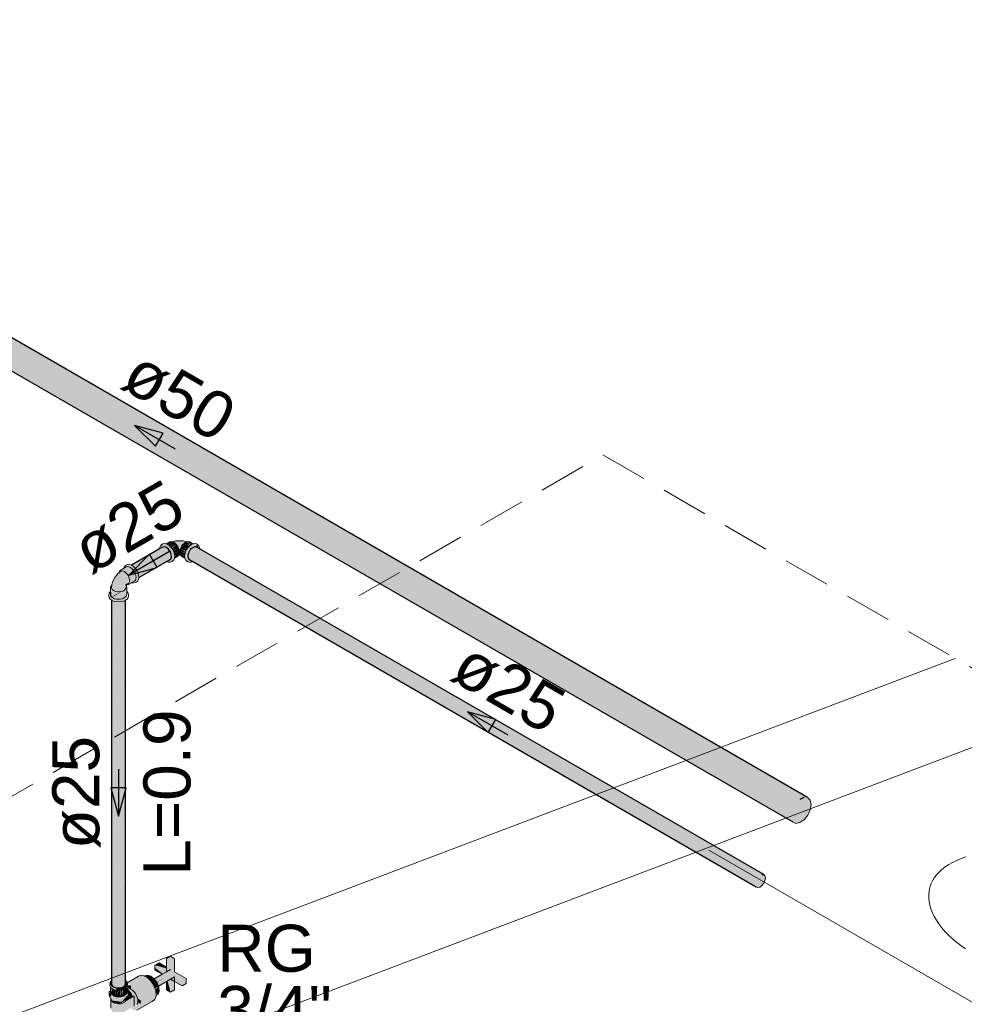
# Model space of a CAD drawing. Header units: millimetres. Extents: x 567 to 934, y -1 to 364.
# Tile 458 of 656: x 770.94 to 774.95, y 8.5 to 12.69. Entities that reach past the tile are written whole.
import ezdxf

# ---------------------------------------------------------------- set-up
doc = ezdxf.new("R2010")
doc.units = ezdxf.units.MM
doc.header["$MEASUREMENT"] = 0
doc.linetypes.add('JIS_02_2.0', pattern=[0.3, 0.2, -0.1])
doc.linetypes.add('NULL', pattern=[0])
for name, color, linetype, lineweight in [('AF-Condutos', 140, 'Continuous', 25), ('AF-Conexões', 152, 'Continuous', 18), ('AF-Registro', 253, 'Continuous', 18), ('AF-Sentido conduto', 140, 'Continuous', 30), ('AF-Textos conduto', 7, 'Continuous', 9), ('DI-Elementos em corte', 9, 'Continuous', 18), ('DI-Área do detalhe', 10, 'JIS_02_2.0', 0), ('Textos', 7, 'Continuous', 9)]:
    doc.layers.add(name, color=color, linetype=linetype, lineweight=lineweight)
doc.layers.add('ARQ FINA', color=8, linetype='Continuous')
doc.styles.add('Arial', font='arial.ttf')

msp = doc.modelspace()

# ---------------------------------------------------------------- hatches: boundary and pattern name
at = {"layer": 'AF-Condutos', "linetype": 'Continuous'}
for points in [[(774.2171, 9.2923), (774.2171, 9.3124), (774.2244, 9.3356), (774.2378, 9.3572), (774.2555, 9.3738), (768.5467, 12.6877), (768.5288, 12.6795), (768.5117, 12.6632), (768.4983, 12.6415), (768.491, 12.6183), (768.491, 12.5975), (774.2241, 9.2774)], [(768.5467, 12.6877), (774.2728, 9.3817), (774.2734, 9.3817)], [(768.5467, 12.6877), (774.2555, 9.3738), (774.2728, 9.3817)], [(768.5623, 12.6863), (768.5467, 12.6877), (774.2734, 9.3817)], [(768.5623, 12.6863), (774.2731, 9.3818), (774.2884, 9.3803)], [(768.4983, 12.5828), (774.2241, 9.2774), (768.491, 12.5975)], [(768.5665, 12.5434), (774.2244, 9.2768), (774.2241, 9.2774)], [(771.5738, 10.3917), (771.5826, 10.4043), (771.5772, 10.4268), (771.5611, 10.4443), (771.545, 10.4453), (771.4125, 10.3689), (771.4354, 10.3452), (771.5362, 10.3932), (771.4404, 10.3331), (771.5522, 10.3891), (771.4426, 10.3235), (771.5603, 10.3856), (771.4433, 10.3172)], [(771.6525, 10.4123), (774.065, 9.0094), (774.0687, 9.031), (774.0843, 9.0502), (771.6714, 10.4429), (771.6628, 10.4347)], [(771.6803, 10.447), (771.6714, 10.4429), (774.0843, 9.0502)], [(771.6803, 10.447), (774.0843, 9.0502), (774.0932, 9.054)], [(771.6881, 10.4463), (771.6803, 10.447), (774.0932, 9.054)], [(771.6881, 10.4463), (774.0932, 9.054), (774.1007, 9.0534)], [(771.4406, 10.334), (771.5362, 10.3932), (771.4368, 10.3451)], [(771.5522, 10.3891), (771.4415, 10.3337), (771.4426, 10.3236)], [(771.5738, 10.3917), (771.4433, 10.3171), (771.4432, 10.3163)], [(771.5603, 10.3856), (771.4441, 10.3239), (771.4433, 10.3172)], [(771.6525, 10.4123), (771.6525, 10.4019), (774.065, 9.0094)], [(771.6525, 10.4019), (774.0685, 9.0019), (774.065, 9.0094)], [(771.6525, 10.4019), (771.6561, 10.3945), (774.0685, 9.0019), (771.6837, 10.3838)], [(771.6561, 10.3945), (774.0687, 9.0016), (774.0685, 9.0019)], [(771.327, 8.594), (771.3359, 8.5763), (771.3359, 10.2243), (771.3291, 8.603), (771.329, 10.2305)], [(771.327, 10.2203), (771.327, 8.5897), (771.329, 10.2192)], [(771.3291, 8.603), (771.3359, 10.2164), (771.329, 10.2194)], [(771.3359, 8.5763), (771.3466, 8.5723), (771.3466, 10.2203)], [(771.3359, 10.2162), (771.3359, 8.5763), (771.3465, 10.2117)], [(771.3592, 8.5712), (771.3592, 10.2192), (771.3466, 8.5725)], [(771.3592, 8.5712), (771.3715, 8.5731), (771.3715, 10.2211)], [(771.3714, 10.2138), (771.3592, 10.2129), (771.3592, 8.5712)], [(771.3871, 8.5842), (771.3871, 10.2322), (771.3815, 8.6074), (771.3813, 10.2257), (771.3715, 8.5731)], [(771.3813, 10.2167), (771.3715, 10.2143), (771.3715, 8.5731)], [(771.3814, 8.6055), (771.3871, 10.2199), (771.3813, 10.2156)], [(771.3871, 8.5842), (771.3878, 10.2204), (771.3871, 10.2199)], [(771.3878, 8.5931), (771.3878, 10.2204), (771.3871, 8.607)], [(771.3466, 10.2119), (771.3466, 8.5723), (771.3591, 10.2107)]]:
    msp.add_hatch(color=151, dxfattribs=at).paths.add_polyline_path(points)
at = {"layer": 'AF-Conexões', "linetype": 'Continuous'}
for points in [[(771.5613, 10.4591), (771.5662, 10.4571), (771.5861, 10.4685), (771.5801, 10.4691)], [(771.5861, 10.4685), (771.5664, 10.4572), (771.5924, 10.4658)], [(771.5723, 10.4528), (771.5988, 10.4612), (771.5924, 10.4658), (771.5674, 10.4564)], [(771.6468, 10.4677), (771.6082, 10.4724), (771.5904, 10.4673), (771.6099, 10.4473), (771.6233, 10.4442), (771.6239, 10.4545), (771.6355, 10.4607)], [(771.6505, 10.4668), (771.6359, 10.4612), (771.6577, 10.4486), (771.6447, 10.4634), (771.6628, 10.454)], [(771.673, 10.459), (771.6597, 10.4675), (771.6487, 10.4685), (771.6685, 10.4571)], [(771.6517, 10.4657), (771.6636, 10.4549), (771.6678, 10.4567)], [(771.5633, 10.3844), (771.5819, 10.3833), (771.5954, 10.3975), (771.5925, 10.425), (771.5817, 10.4437), (771.567, 10.4567), (771.5461, 10.4588), (771.5326, 10.4445), (771.5611, 10.4443), (771.5871, 10.4127), (771.583, 10.3991)], [(771.5729, 10.453), (771.577, 10.4486), (771.5988, 10.4612)], [(771.5779, 10.4477), (771.6047, 10.4549), (771.5988, 10.4612)], [(771.5788, 10.4479), (771.5817, 10.4437), (771.6047, 10.4549)], [(771.5834, 10.4412), (771.5878, 10.4347), (771.6137, 10.4393), (771.6047, 10.4549)], [(771.5922, 10.4255), (771.6162, 10.4311), (771.6137, 10.4393), (771.5883, 10.4336)], [(771.5953, 10.419), (771.6162, 10.4311), (771.5923, 10.4256)], [(771.5947, 10.4174), (771.617, 10.4232), (771.6162, 10.4311)], [(771.5965, 10.4114), (771.617, 10.4232), (771.5951, 10.4175)], [(771.5957, 10.4001), (771.6098, 10.4073), (771.617, 10.4232), (771.6017, 10.4106)], [(771.617, 10.4232), (771.5971, 10.4117), (771.5965, 10.4064)], [(771.639, 10.4123), (771.6185, 10.4311), (771.6177, 10.4232), (771.6384, 10.4063)], [(771.6391, 10.3997), (771.6385, 10.4046), (771.6177, 10.4232), (771.6204, 10.4122)], [(771.6407, 10.4197), (771.621, 10.4393), (771.6185, 10.4311)], [(771.6386, 10.4127), (771.6403, 10.4185), (771.6185, 10.4311)], [(771.6436, 10.4277), (771.6469, 10.4347), (771.63, 10.4549), (771.621, 10.4393)], [(771.64, 10.4203), (771.6423, 10.425), (771.621, 10.4393)], [(771.6527, 10.4432), (771.6359, 10.4612), (771.63, 10.4549), (771.6476, 10.4357)], [(771.6377, 10.4593), (771.6526, 10.4432), (771.6576, 10.4485)], [(771.6727, 10.3849), (771.6607, 10.3919), (771.647, 10.3946), (771.6525, 10.4084), (771.6442, 10.4023), (771.6589, 10.4403), (771.6884, 10.4573), (771.7021, 10.4445), (771.6945, 10.4554), (771.6754, 10.46), (771.653, 10.4437), (771.6423, 10.425), (771.6391, 10.3991), (771.6528, 10.3833)], [(771.6447, 10.4634), (771.6582, 10.4497), (771.6633, 10.4535)], [(771.6889, 10.4509), (771.6801, 10.447), (771.6981, 10.4454), (771.6932, 10.4528), (771.6836, 10.4545)], [(771.3296, 10.2879), (771.3271, 10.2716), (771.3402, 10.2556), (771.3666, 10.2536), (771.3754, 10.2587), (771.3763, 10.2712), (771.3829, 10.2631), (771.3873, 10.2685), (771.3821, 10.2825), (771.3883, 10.2911), (771.3964, 10.2931), (771.3981, 10.3047), (771.4034, 10.2989), (771.3965, 10.3271), (771.3825, 10.3411), (771.3685, 10.3433), (771.3415, 10.316)], [(771.43, 10.296), (771.4364, 10.3057), (771.4303, 10.3378), (771.4016, 10.362), (771.3786, 10.3488), (771.3957, 10.3626), (771.3612, 10.3427), (771.3889, 10.34), (771.4038, 10.3181), (771.4037, 10.2902), (771.4254, 10.3008)], [(771.3793, 10.3546), (771.3787, 10.3493), (771.4016, 10.362), (771.4156, 10.3594), (771.4335, 10.3332), (771.4357, 10.312), (771.4423, 10.3091), (771.4393, 10.3366), (771.4286, 10.3553), (771.4138, 10.3683), (771.3991, 10.3723)], [(771.3228, 10.2566), (771.3173, 10.2498), (771.3215, 10.2248), (771.3468, 10.2136), (771.3683, 10.2136), (771.387, 10.2198), (771.3936, 10.2316), (771.3683, 10.2204), (771.3281, 10.2266), (771.3923, 10.2552), (771.3274, 10.2336)], [(771.324, 10.2384), (771.327, 10.2342), (771.3274, 10.263)], [(771.3878, 10.2347), (771.3912, 10.2384), (771.3923, 10.273), (771.3847, 10.2624), (771.3666, 10.2536), (771.3402, 10.2556), (771.3274, 10.263), (771.327, 10.2342), (771.3402, 10.2262), (771.3666, 10.2242), (771.3877, 10.2336), (771.3873, 10.2604)], [(771.3702, 10.2563), (771.3657, 10.256), (771.327, 10.2334), (771.34, 10.238)], [(771.3893, 10.2759), (771.3964, 10.2931), (771.3851, 10.2867)]]:
    msp.add_hatch(color=161, dxfattribs=at).paths.add_polyline_path(points)
at = {"layer": 'AF-Registro', "linetype": 'Continuous'}
for points in [[(771.5609, 8.64), (771.5092, 8.6102), (771.5193, 8.596), (771.5609, 8.6192), (771.5206, 8.594), (771.5268, 8.5787), (771.5789, 8.6088), (771.6274, 8.5808), (771.6447, 8.5908), (771.6447, 8.6116), (771.5962, 8.6396), (771.5962, 8.6956), (771.5782, 8.706), (771.5609, 8.696)], [(771.5609, 8.66), (771.5297, 8.678), (771.5124, 8.668), (771.5609, 8.6547)], [(771.5609, 8.64), (771.5782, 8.65), (771.5124, 8.668), (771.5124, 8.6576), (771.5609, 8.6192)], [(771.3953, 8.5932), (771.3958, 8.5907), (771.457, 8.6253), (771.4424, 8.6214)], [(771.457, 8.6253), (771.396, 8.59), (771.4746, 8.6194)], [(771.4726, 8.6211), (771.4818, 8.6135), (771.4954, 8.6214), (771.4813, 8.6261)], [(771.5457, 8.6312), (771.5124, 8.6576), (771.5124, 8.6472), (771.5429, 8.6296)], [(771.3256, 8.5889), (771.3275, 8.5807), (771.3453, 8.5711)], [(771.3949, 8.5774), (771.3962, 8.5892), (771.3754, 8.5721), (771.3493, 8.5701), (771.3484, 8.5619), (771.3772, 8.5641)], [(771.5158, 8.5611), (771.5068, 8.5843), (771.4945, 8.6017), (771.4746, 8.6194), (771.3978, 8.5901), (771.4105, 8.5824), (771.4116, 8.5414), (771.4142, 8.5399), (771.4224, 8.5564), (771.4105, 8.5664), (771.3939, 8.5644), (771.4091, 8.5556), (771.4177, 8.5379), (771.4236, 8.5344), (771.424, 8.4949), (771.439, 8.5072), (771.439, 8.5248), (771.4314, 8.5444), (771.4427, 8.5473)], [(771.3943, 8.5751), (771.4105, 8.5689), (771.4105, 8.5824), (771.3984, 8.5823)], [(771.4955, 8.6023), (771.5095, 8.6098), (771.4954, 8.6214), (771.4818, 8.6135)], [(771.5064, 8.5848), (771.5212, 8.5933), (771.5095, 8.6098), (771.4948, 8.6013)], [(771.5284, 8.5748), (771.5212, 8.5933), (771.5066, 8.5849), (771.5122, 8.5703)], [(771.5609, 8.6192), (771.5202, 8.5957), (771.5206, 8.5941)], [(771.5789, 8.6088), (771.5609, 8.6192), (771.5789, 8.5528), (771.5962, 8.5628), (771.5962, 8.6188)], [(771.5609, 8.5984), (771.5609, 8.5632), (771.5789, 8.5528), (771.5658, 8.6012)], [(771.3181, 8.5397), (771.3288, 8.5322), (771.3181, 8.5554)], [(771.3181, 8.5397), (771.3288, 8.5165), (771.369, 8.5103), (771.3984, 8.543), (771.369, 8.526), (771.3288, 8.5322)], [(771.3228, 8.5581), (771.3193, 8.5561), (771.3234, 8.5439), (771.3436, 8.5345)], [(771.3251, 8.5481), (771.3411, 8.5361), (771.3411, 8.5633), (771.3285, 8.5697)], [(771.3411, 8.5636), (771.3411, 8.5361), (771.3493, 8.5341)], [(771.3427, 8.5623), (771.3493, 8.5341), (771.3493, 8.5617)], [(771.3879, 8.5433), (771.346, 8.5349), (771.3847, 8.5409)], [(771.3493, 8.5341), (771.3568, 8.5612), (771.3493, 8.5618)], [(771.3657, 8.5617), (771.3582, 8.5611), (771.3493, 8.5341), (771.3671, 8.5341)], [(771.3671, 8.5341), (771.3738, 8.5623), (771.368, 8.5619)], [(771.3754, 8.5375), (771.3752, 8.5636), (771.3675, 8.5356)], [(771.3984, 8.5273), (771.3984, 8.543), (771.369, 8.5103)], [(771.3948, 8.5511), (771.3984, 8.5273), (771.3741, 8.5063), (771.424, 8.5342)], [(771.3925, 8.5532), (771.3925, 8.5741), (771.3772, 8.5641), (771.3754, 8.5375), (771.3825, 8.5392)], [(771.3958, 8.5704), (771.3925, 8.5556), (771.4172, 8.5381), (771.412, 8.5496)], [(771.5121, 8.5228), (771.5174, 8.5384), (771.5158, 8.5611), (771.4427, 8.5473), (771.4336, 8.5431), (771.4388, 8.5289), (771.4517, 8.5241), (771.4536, 8.5023)], [(771.5159, 8.5608), (771.5284, 8.5748), (771.5153, 8.5672)], [(771.5158, 8.5607), (771.5299, 8.5573), (771.5284, 8.5748)], [(771.5299, 8.5573), (771.5159, 8.5607), (771.5196, 8.5514)], [(771.5254, 8.5441), (771.5299, 8.5573), (771.5168, 8.5498)], [(771.3263, 8.4768), (771.3346, 8.4686), (771.3571, 8.4632), (771.3796, 8.4686), (771.3796, 8.5086), (771.3489, 8.4979), (771.3263, 8.5168)], [(771.3275, 8.5174), (771.3357, 8.5092), (771.3665, 8.5044), (771.3665, 8.5107)], [(771.3828, 8.5353), (771.3788, 8.5365), (771.3288, 8.5322), (771.3666, 8.5272)], [(771.369, 8.5103), (771.361, 8.5057), (771.3796, 8.5086)], [(771.424, 8.4942), (771.424, 8.5342), (771.3799, 8.5086), (771.3796, 8.4686)], [(771.4195, 8.4783), (771.436, 8.4773), (771.5001, 8.5143), (771.5121, 8.5228), (771.4536, 8.5023), (771.4408, 8.5113), (771.4379, 8.4984), (771.4092, 8.4856)], [(771.4396, 8.5121), (771.4536, 8.5023), (771.4523, 8.5179), (771.4413, 8.5262)]]:
    msp.add_hatch(color=254, dxfattribs=at).paths.add_polyline_path(points)
at = {"layer": 'DI-Elementos em corte', "linetype": 'Continuous'}
for points in [[(774.2878, 9.3053), (774.2986, 9.3281), (774.3026, 9.3506), (774.2991, 9.369), (774.2888, 9.3799), (774.2734, 9.3817), (774.2555, 9.3738), (774.2384, 9.3578), (774.2249, 9.3364), (774.2173, 9.3132), (774.2171, 9.2923), (774.2241, 9.2774), (774.2373, 9.2709), (774.2543, 9.274), (774.2721, 9.2862)], [(774.1004, 9.0158), (774.1058, 9.0272), (774.1061, 9.0477), (774.0932, 9.054), (774.0757, 9.0422), (774.0652, 9.0199), (774.0685, 9.0019), (774.0836, 9.0002)]]:
    msp.add_hatch(color=31, dxfattribs=at).paths.add_polyline_path(points)

# ---------------------------------------------------------------- linework, layer by layer
at = {"layer": 'AF-Condutos'}
for p, q in [((774.2801, 9.3851), (768.5623, 12.6863)), ((768.5665, 12.5434), (774.2244, 9.2768)), ((771.5315, 10.4376), (771.4125, 10.3689)), ((771.5318, 10.4377), (771.5315, 10.4376)), ((771.545, 10.4453), (771.5318, 10.4377)), ((771.5523, 10.4472), (771.545, 10.4453)), ((771.5611, 10.4443), (771.5523, 10.4472)), ((771.5699, 10.4371), (771.5611, 10.4443)), ((771.5772, 10.4268), (771.5699, 10.4371)), ((771.5817, 10.4152), (771.5772, 10.4268)), ((771.6561, 10.4239), (771.6525, 10.4123)), ((771.6628, 10.4347), (771.6561, 10.4239)), ((771.6714, 10.4429), (771.6628, 10.4347)), ((771.6803, 10.447), (771.6714, 10.4429)), ((771.6881, 10.4463), (771.6803, 10.447)), ((774.1007, 9.0534), (771.6881, 10.4463)), ((771.4432, 10.3163), (771.5738, 10.3917)), ((771.5738, 10.3917), (771.5798, 10.396)), ((771.5798, 10.396), (771.5826, 10.4043)), ((771.5826, 10.4043), (771.5817, 10.4152)), ((771.6525, 10.4123), (771.6525, 10.4019)), ((771.6525, 10.4019), (771.6561, 10.3945)), ((771.6561, 10.3945), (774.0687, 9.0016)), ((771.327, 10.2207), (771.327, 10.2203)), ((771.327, 10.2203), (771.327, 8.5897)), ((771.3878, 8.6072), (771.3878, 10.2204)), ((774.2555, 9.3738), (774.2728, 9.3817)), ((774.2884, 9.3803), (774.2801, 9.3851)), ((774.0932, 9.054), (774.1007, 9.0534)), ((771.327, 8.5897), (771.329, 8.5825)), ((771.329, 8.5825), (771.3359, 8.5763)), ((771.3813, 8.5777), (771.3871, 8.5842)), ((771.3871, 8.5842), (771.3876, 8.5898)), ((771.3876, 8.5898), (771.3878, 8.5916)), ((771.3878, 8.6026), (771.3878, 8.6072)), ((771.3878, 8.5963), (771.3878, 8.6026)), ((771.3878, 8.5931), (771.3878, 8.5963)), ((771.3878, 8.5916), (771.3878, 8.5931)), ((771.3359, 8.5763), (771.3466, 8.5723)), ((771.3466, 8.5723), (771.3472, 8.5723)), ((771.3472, 8.5723), (771.3498, 8.572)), ((771.3498, 8.572), (771.3592, 8.5712)), ((771.3592, 8.5712), (771.3715, 8.5731)), ((771.3715, 8.5731), (771.3813, 8.5777))]:
    msp.add_line(p, q, dxfattribs=at)
at = {"layer": 'AF-Conexões'}
for p, q in [((771.575, 10.4675), (771.5608, 10.4593)), ((771.5801, 10.4691), (771.575, 10.4675)), ((771.5861, 10.4685), (771.5801, 10.4691)), ((771.588, 10.4677), (771.5861, 10.4685)), ((771.5913, 10.4691), (771.588, 10.4677)), ((771.5924, 10.4658), (771.588, 10.4677)), ((771.6001, 10.4714), (771.5913, 10.4691)), ((771.5988, 10.4612), (771.5924, 10.4658)), ((771.6082, 10.4724), (771.6001, 10.4714)), ((771.6217, 10.4728), (771.6082, 10.4724)), ((771.6328, 10.4715), (771.6217, 10.4728)), ((771.6429, 10.4693), (771.6328, 10.4715)), ((771.6423, 10.4658), (771.6359, 10.4612)), ((771.6468, 10.4677), (771.6423, 10.4658)), ((771.6468, 10.4677), (771.6429, 10.4693)), ((771.6487, 10.4685), (771.6468, 10.4677)), ((771.6546, 10.4691), (771.6487, 10.4685)), ((771.6597, 10.4675), (771.6546, 10.4691)), ((771.6739, 10.4593), (771.6597, 10.4675)), ((771.5323, 10.442), (771.5318, 10.4377)), ((771.5326, 10.4445), (771.5323, 10.442)), ((771.5356, 10.451), (771.5326, 10.4445)), ((771.5402, 10.4554), (771.5356, 10.451)), ((771.5461, 10.4588), (771.5402, 10.4554)), ((771.5522, 10.4607), (771.5461, 10.4588)), ((771.5593, 10.46), (771.5522, 10.4607)), ((771.5608, 10.4593), (771.5593, 10.46)), ((771.567, 10.4567), (771.5608, 10.4593)), ((771.5746, 10.4512), (771.567, 10.4567)), ((771.5817, 10.4437), (771.5746, 10.4512)), ((771.5878, 10.4347), (771.5817, 10.4437)), ((771.5925, 10.425), (771.5878, 10.4347)), ((771.5954, 10.4151), (771.5925, 10.425)), ((771.6047, 10.4549), (771.5988, 10.4612)), ((771.6098, 10.4475), (771.6047, 10.4549)), ((771.6137, 10.4393), (771.6098, 10.4475)), ((771.6162, 10.4311), (771.6137, 10.4393)), ((771.617, 10.4232), (771.6162, 10.4311)), ((771.6162, 10.4164), (771.617, 10.4232)), ((771.6185, 10.4311), (771.6177, 10.4232)), ((771.6177, 10.4232), (771.6185, 10.4164)), ((771.621, 10.4393), (771.6185, 10.4311)), ((771.6249, 10.4475), (771.621, 10.4393)), ((771.63, 10.4549), (771.6249, 10.4475)), ((771.6359, 10.4612), (771.63, 10.4549)), ((771.6423, 10.425), (771.6393, 10.4151)), ((771.6469, 10.4347), (771.6423, 10.425)), ((771.653, 10.4437), (771.6469, 10.4347)), ((771.6601, 10.4512), (771.653, 10.4437)), ((771.6678, 10.4567), (771.6601, 10.4512)), ((771.6739, 10.4593), (771.6678, 10.4567)), ((771.6754, 10.46), (771.6739, 10.4593)), ((771.6825, 10.4607), (771.6754, 10.46)), ((771.6886, 10.4588), (771.6825, 10.4607)), ((771.6945, 10.4554), (771.6886, 10.4588)), ((771.6992, 10.451), (771.6945, 10.4554)), ((771.7021, 10.4445), (771.6992, 10.451)), ((771.7029, 10.4377), (771.7021, 10.4445)), ((771.562, 10.3849), (771.5633, 10.3844)), ((771.5633, 10.3844), (771.5687, 10.3821)), ((771.5687, 10.3821), (771.5758, 10.3814)), ((771.5758, 10.3814), (771.5819, 10.3833)), ((771.5819, 10.3833), (771.5878, 10.3867)), ((771.5878, 10.3867), (771.5925, 10.391)), ((771.5925, 10.391), (771.5954, 10.3975)), ((771.5964, 10.4057), (771.5954, 10.4151)), ((771.5954, 10.3975), (771.5956, 10.3991)), ((771.5956, 10.3991), (771.6098, 10.4073)), ((771.5956, 10.3991), (771.5964, 10.4057)), ((771.6098, 10.4073), (771.6137, 10.4109)), ((771.6137, 10.4109), (771.6143, 10.4122)), ((771.6143, 10.4122), (771.6162, 10.4164)), ((771.6143, 10.4122), (771.6157, 10.4123)), ((771.6157, 10.4123), (771.6174, 10.4125)), ((771.6174, 10.4125), (771.619, 10.4123)), ((771.6185, 10.4164), (771.6204, 10.4122)), ((771.619, 10.4123), (771.6204, 10.4122)), ((771.6204, 10.4122), (771.621, 10.4109)), ((771.621, 10.4109), (771.6249, 10.4073)), ((771.6249, 10.4073), (771.6391, 10.3991)), ((771.6393, 10.4151), (771.6383, 10.4057)), ((771.6383, 10.4057), (771.6391, 10.3991)), ((771.6391, 10.3991), (771.6393, 10.3975)), ((771.6393, 10.3975), (771.6423, 10.391)), ((771.6423, 10.391), (771.6469, 10.3867)), ((771.6469, 10.3867), (771.6528, 10.3833)), ((771.6528, 10.3833), (771.6589, 10.3814)), ((771.6589, 10.3814), (771.6625, 10.3817)), ((771.6625, 10.3817), (771.666, 10.3821)), ((771.666, 10.3821), (771.6727, 10.3849)), ((771.3612, 10.3427), (771.3587, 10.3373)), ((771.3651, 10.3463), (771.3612, 10.3427)), ((771.3685, 10.3433), (771.3623, 10.3384)), ((771.3793, 10.3546), (771.3651, 10.3463)), ((771.3751, 10.3439), (771.3685, 10.3433)), ((771.3825, 10.3411), (771.3751, 10.3439)), ((771.3906, 10.361), (771.3793, 10.3546)), ((771.3795, 10.3561), (771.3793, 10.3546)), ((771.3825, 10.3626), (771.3795, 10.3561)), ((771.3871, 10.367), (771.3825, 10.3626)), ((771.3899, 10.3353), (771.3825, 10.3411)), ((771.393, 10.3704), (771.3871, 10.367)), ((771.3957, 10.3626), (771.3906, 10.361)), ((771.3991, 10.3723), (771.393, 10.3704)), ((771.4008, 10.3621), (771.3957, 10.3626)), ((771.4062, 10.3716), (771.3991, 10.3723)), ((771.4016, 10.362), (771.4008, 10.3621)), ((771.408, 10.3593), (771.4016, 10.362)), ((771.4125, 10.3689), (771.4062, 10.3716)), ((771.4143, 10.3547), (771.408, 10.3593)), ((771.4138, 10.3683), (771.4125, 10.3689)), ((771.4215, 10.3628), (771.4138, 10.3683)), ((771.4203, 10.3484), (771.4143, 10.3547)), ((771.4254, 10.341), (771.4203, 10.3484)), ((771.4286, 10.3553), (771.4215, 10.3628)), ((771.4293, 10.3328), (771.4254, 10.341)), ((771.4347, 10.3463), (771.4286, 10.3553)), ((771.4393, 10.3366), (771.4347, 10.3463)), ((771.3352, 10.3041), (771.332, 10.2967)), ((771.3415, 10.316), (771.3352, 10.3041)), ((771.3483, 10.325), (771.3415, 10.316)), ((771.3552, 10.3327), (771.3483, 10.325)), ((771.3575, 10.3345), (771.3552, 10.3327)), ((771.3585, 10.3353), (771.3575, 10.3345)), ((771.3623, 10.3384), (771.3585, 10.3353)), ((771.3587, 10.3373), (771.3585, 10.3353)), ((771.3965, 10.3271), (771.3899, 10.3353)), ((771.4013, 10.3176), (771.3965, 10.3271)), ((771.4038, 10.3079), (771.4013, 10.3176)), ((771.4013, 10.2927), (771.4038, 10.2992)), ((771.4038, 10.3036), (771.4038, 10.3079)), ((771.4038, 10.3), (771.4038, 10.3036)), ((771.4038, 10.2992), (771.4038, 10.3)), ((771.4141, 10.2943), (771.4254, 10.3008)), ((771.4254, 10.3008), (771.4293, 10.3044)), ((771.4288, 10.2949), (771.4347, 10.2983)), ((771.4317, 10.3246), (771.4293, 10.3328)), ((771.4293, 10.3044), (771.4316, 10.3097)), ((771.4316, 10.3097), (771.4317, 10.3099)), ((771.4326, 10.3167), (771.4317, 10.3246)), ((771.4317, 10.3099), (771.4326, 10.3167)), ((771.4347, 10.2983), (771.4393, 10.3026)), ((771.4423, 10.3267), (771.4393, 10.3366)), ((771.4393, 10.3026), (771.4423, 10.3091)), ((771.4433, 10.3173), (771.4423, 10.3267)), ((771.4423, 10.3091), (771.4432, 10.3163)), ((771.4432, 10.3163), (771.4433, 10.3173)), ((771.3215, 10.2556), (771.3204, 10.2541)), ((771.3228, 10.2566), (771.3215, 10.2556)), ((771.324, 10.2782), (771.3228, 10.273)), ((771.3228, 10.273), (771.3228, 10.2574)), ((771.3228, 10.2574), (771.3228, 10.2566)), ((771.3228, 10.2566), (771.3228, 10.2436)), ((771.3241, 10.2784), (771.324, 10.2782)), ((771.3274, 10.2831), (771.3241, 10.2784)), ((771.3293, 10.284), (771.3271, 10.2716)), ((771.3271, 10.2716), (771.3299, 10.2656)), ((771.3285, 10.2839), (771.3274, 10.2831)), ((771.3293, 10.2845), (771.3285, 10.2839)), ((771.3294, 10.2857), (771.3293, 10.2845)), ((771.3293, 10.2845), (771.3293, 10.284)), ((771.3296, 10.2879), (771.3294, 10.2857)), ((771.3305, 10.2913), (771.3296, 10.2879)), ((771.3299, 10.2656), (771.336, 10.2606)), ((771.332, 10.2967), (771.3305, 10.2913)), ((771.336, 10.2606), (771.3448, 10.257)), ((771.3448, 10.257), (771.3551, 10.2555)), ((771.3551, 10.2555), (771.3657, 10.256)), ((771.3657, 10.256), (771.3754, 10.2587)), ((771.3754, 10.2587), (771.3823, 10.2627)), ((771.3823, 10.2627), (771.3829, 10.2631)), ((771.3829, 10.2631), (771.3873, 10.2685)), ((771.3873, 10.2685), (771.3874, 10.2687)), ((771.3874, 10.2687), (771.3893, 10.2759)), ((771.3893, 10.2759), (771.3903, 10.2794)), ((771.3903, 10.2794), (771.3906, 10.2806)), ((771.3912, 10.2782), (771.3903, 10.2794)), ((771.3906, 10.2806), (771.3911, 10.2824)), ((771.3911, 10.2824), (771.3925, 10.2838)), ((771.3923, 10.273), (771.3912, 10.2782)), ((771.3923, 10.2583), (771.3923, 10.273)), ((771.3923, 10.2566), (771.3923, 10.2583)), ((771.3923, 10.2436), (771.3923, 10.2566)), ((771.3936, 10.2556), (771.3923, 10.2566)), ((771.3925, 10.2838), (771.3933, 10.2847)), ((771.3933, 10.2847), (771.3959, 10.2873)), ((771.3933, 10.2847), (771.3948, 10.2845)), ((771.3978, 10.2498), (771.3936, 10.2556)), ((771.3948, 10.2845), (771.3999, 10.2861)), ((771.3959, 10.2873), (771.4012, 10.2925)), ((771.3999, 10.2861), (771.4127, 10.2935)), ((771.4012, 10.2925), (771.4013, 10.2927)), ((771.4127, 10.2935), (771.4141, 10.2943)), ((771.4141, 10.2943), (771.4156, 10.2937)), ((771.4156, 10.2937), (771.4227, 10.293)), ((771.4227, 10.293), (771.4288, 10.2949)), ((771.317, 10.2482), (771.3159, 10.2436)), ((771.3159, 10.2436), (771.3159, 10.2368)), ((771.3159, 10.2368), (771.3173, 10.2306)), ((771.3173, 10.2498), (771.317, 10.2482)), ((771.3204, 10.2541), (771.3173, 10.2498)), ((771.3173, 10.2306), (771.3215, 10.2248)), ((771.3215, 10.2248), (771.327, 10.2207)), ((771.3228, 10.2436), (771.324, 10.2384)), ((771.324, 10.2384), (771.327, 10.2342)), ((771.327, 10.2342), (771.3274, 10.2336)), ((771.327, 10.2207), (771.3281, 10.2198)), ((771.3274, 10.2336), (771.333, 10.2294)), ((771.3281, 10.2198), (771.3367, 10.216)), ((771.333, 10.2294), (771.3402, 10.2262)), ((771.3367, 10.216), (771.3468, 10.2136)), ((771.3402, 10.2262), (771.3486, 10.2242)), ((771.3486, 10.2242), (771.3576, 10.2235)), ((771.3576, 10.2235), (771.3666, 10.2242)), ((771.3666, 10.2242), (771.3749, 10.2262)), ((771.3683, 10.2136), (771.3784, 10.216)), ((771.3749, 10.2262), (771.3821, 10.2294)), ((771.3784, 10.216), (771.387, 10.2198)), ((771.3821, 10.2294), (771.3877, 10.2336)), ((771.387, 10.2198), (771.3878, 10.2204)), ((771.3877, 10.2336), (771.3878, 10.2337)), ((771.3878, 10.2337), (771.3912, 10.2384)), ((771.3878, 10.2204), (771.3936, 10.2248)), ((771.3912, 10.2384), (771.3923, 10.2436)), ((771.3936, 10.2248), (771.3978, 10.2306)), ((771.3992, 10.2436), (771.3978, 10.2498)), ((771.3978, 10.2306), (771.3992, 10.2368)), ((771.3992, 10.2368), (771.3992, 10.2436)), ((771.3468, 10.2136), (771.3576, 10.2128)), ((771.3576, 10.2128), (771.3683, 10.2136))]:
    msp.add_line(p, q, dxfattribs=at)
at = {"layer": 'AF-Registro'}
for p, q in [((771.5297, 8.678), (771.5124, 8.668)), ((771.5124, 8.668), (771.5124, 8.6576)), ((771.5609, 8.66), (771.5297, 8.678)), ((771.5782, 8.706), (771.5609, 8.696)), ((771.5609, 8.696), (771.5609, 8.66)), ((771.5872, 8.7008), (771.5782, 8.706)), ((771.5962, 8.6956), (771.5872, 8.7008)), ((771.5962, 8.6396), (771.5962, 8.6956)), ((771.457, 8.6253), (771.4424, 8.6214)), ((771.4663, 8.6222), (771.457, 8.6253)), ((771.4813, 8.6261), (771.4697, 8.623)), ((771.4954, 8.6214), (771.4813, 8.6261)), ((771.5124, 8.6576), (771.5124, 8.6472)), ((771.5124, 8.6472), (771.5429, 8.6296)), ((771.5429, 8.6296), (771.5124, 8.612)), ((771.5609, 8.64), (771.5429, 8.6296)), ((771.5609, 8.66), (771.5609, 8.64)), ((771.5609, 8.64), (771.5782, 8.65)), ((771.6447, 8.6116), (771.5962, 8.6396)), ((771.3215, 8.5949), (771.3202, 8.5892)), ((771.3202, 8.5892), (771.3202, 8.5831)), ((771.3202, 8.5831), (771.3215, 8.5774)), ((771.3239, 8.5982), (771.3215, 8.5949)), ((771.3253, 8.6002), (771.3239, 8.5982)), ((771.3243, 8.5877), (771.3239, 8.5892)), ((771.3239, 8.5892), (771.3239, 8.5862)), ((771.3251, 8.5913), (771.3243, 8.5877)), ((771.3246, 8.5861), (771.3243, 8.5877)), ((771.3251, 8.5841), (771.3246, 8.5861)), ((771.3261, 8.5928), (771.3251, 8.5913)), ((771.3285, 8.5793), (771.3251, 8.5841)), ((771.327, 8.6014), (771.3253, 8.6002)), ((771.327, 8.594), (771.3261, 8.5928)), ((771.3878, 8.5899), (771.3876, 8.5898)), ((771.3887, 8.6019), (771.3878, 8.6026)), ((771.3882, 8.5957), (771.3879, 8.5961)), ((771.3879, 8.593), (771.3894, 8.5908)), ((771.3913, 8.5841), (771.3879, 8.5793)), ((771.3903, 8.5928), (771.3882, 8.5957)), ((771.3911, 8.6002), (771.3887, 8.6019)), ((771.391, 8.5918), (771.3903, 8.5928)), ((771.3913, 8.5913), (771.391, 8.5918)), ((771.3925, 8.5982), (771.3911, 8.6002)), ((771.3922, 8.5877), (771.3913, 8.5913)), ((771.3918, 8.5861), (771.3913, 8.5841)), ((771.3922, 8.5877), (771.3918, 8.5861)), ((771.3925, 8.5892), (771.3922, 8.5877)), ((771.3949, 8.5949), (771.3925, 8.5982)), ((771.3925, 8.5862), (771.3925, 8.5892)), ((771.3951, 8.5941), (771.3949, 8.5949)), ((771.3949, 8.5774), (771.3962, 8.5831)), ((771.3966, 8.595), (771.3951, 8.5941)), ((771.3962, 8.5892), (771.3951, 8.5941)), ((771.3962, 8.5831), (771.3962, 8.5892)), ((771.4424, 8.6214), (771.3966, 8.595)), ((771.4675, 8.6218), (771.4663, 8.6222)), ((771.4697, 8.623), (771.4675, 8.6218)), ((771.4746, 8.6194), (771.4675, 8.6218)), ((771.4922, 8.6049), (771.4746, 8.6194)), ((771.4945, 8.6017), (771.4922, 8.6049)), ((771.5068, 8.5843), (771.4945, 8.6017)), ((771.5091, 8.6101), (771.4954, 8.6214)), ((771.5122, 8.5703), (771.5068, 8.5843)), ((771.5092, 8.6102), (771.5091, 8.6101)), ((771.5095, 8.6098), (771.5091, 8.6101)), ((771.5124, 8.612), (771.5092, 8.6102)), ((771.5212, 8.5933), (771.5095, 8.6098)), ((771.5268, 8.5787), (771.5212, 8.5933)), ((771.5304, 8.5808), (771.5609, 8.5984)), ((771.5609, 8.5984), (771.5789, 8.6088)), ((771.5609, 8.5984), (771.5609, 8.5632)), ((771.5962, 8.6188), (771.5789, 8.6088)), ((771.5789, 8.6088), (771.5962, 8.5988)), ((771.5962, 8.5628), (771.5962, 8.6188)), ((771.5962, 8.5988), (771.6274, 8.5808)), ((771.6274, 8.5808), (771.6447, 8.5908)), ((771.6447, 8.6012), (771.6447, 8.6116)), ((771.6447, 8.5908), (771.6447, 8.6012)), ((771.3193, 8.5561), (771.3181, 8.5554)), ((771.3181, 8.5554), (771.3181, 8.5397)), ((771.3181, 8.5397), (771.3257, 8.5233)), ((771.3228, 8.5581), (771.3193, 8.5561)), ((771.3215, 8.5774), (771.3239, 8.5741)), ((771.3239, 8.5588), (771.3228, 8.5581)), ((771.3239, 8.5741), (771.3253, 8.5721)), ((771.3239, 8.5741), (771.3239, 8.5588)), ((771.3239, 8.5588), (771.3239, 8.5532)), ((771.3239, 8.5532), (771.3251, 8.5481)), ((771.3251, 8.5481), (771.3285, 8.5433)), ((771.3253, 8.5721), (771.3314, 8.5676)), ((771.334, 8.5752), (771.3285, 8.5793)), ((771.3285, 8.5433), (771.334, 8.5392)), ((771.3314, 8.5676), (771.3357, 8.5656)), ((771.3411, 8.5721), (771.334, 8.5752)), ((771.3357, 8.5656), (771.3392, 8.5641)), ((771.3392, 8.5641), (771.3484, 8.5619)), ((771.3452, 8.5711), (771.3411, 8.5721)), ((771.3493, 8.5701), (771.3452, 8.5711)), ((771.3484, 8.5619), (771.3582, 8.5611)), ((771.3582, 8.5694), (771.3493, 8.5701)), ((771.3639, 8.5698), (771.3582, 8.5694)), ((771.3582, 8.5611), (771.368, 8.5619)), ((771.3671, 8.5701), (771.3639, 8.5698)), ((771.3754, 8.5721), (771.3671, 8.5701)), ((771.368, 8.5619), (771.3772, 8.5641)), ((771.3825, 8.5752), (771.3754, 8.5721)), ((771.3772, 8.5641), (771.3834, 8.5668)), ((771.3879, 8.5793), (771.3825, 8.5752)), ((771.3825, 8.5392), (771.3879, 8.5433)), ((771.3834, 8.5668), (771.3851, 8.5676)), ((771.3851, 8.5676), (771.3911, 8.5721)), ((771.3879, 8.5433), (771.3913, 8.5481)), ((771.3911, 8.5721), (771.3925, 8.5741)), ((771.3913, 8.5481), (771.3923, 8.5525)), ((771.3923, 8.5525), (771.3925, 8.5532)), ((771.3925, 8.5741), (771.3949, 8.5774)), ((771.3925, 8.5707), (771.3925, 8.5741)), ((771.3925, 8.5701), (771.3925, 8.5707)), ((771.3958, 8.5704), (771.3925, 8.5693)), ((771.3925, 8.5693), (771.3925, 8.5701)), ((771.3925, 8.5654), (771.3925, 8.5693)), ((771.3925, 8.5556), (771.3925, 8.5654)), ((771.3925, 8.5532), (771.3925, 8.5556)), ((771.3929, 8.5548), (771.3925, 8.5556)), ((771.3942, 8.552), (771.3929, 8.5548)), ((771.3946, 8.5512), (771.3942, 8.552)), ((771.3956, 8.5491), (771.3946, 8.5512)), ((771.3948, 8.5511), (771.3946, 8.5512)), ((771.3964, 8.5501), (771.3948, 8.5511)), ((771.3971, 8.5457), (771.3956, 8.5491)), ((771.3964, 8.5703), (771.3958, 8.5704)), ((771.4029, 8.5697), (771.3964, 8.5703)), ((771.3968, 8.55), (771.3964, 8.5501)), ((771.3984, 8.549), (771.3968, 8.55)), ((771.3984, 8.543), (771.3971, 8.5457)), ((771.4011, 8.5475), (771.3984, 8.549)), ((771.3984, 8.5306), (771.3984, 8.543)), ((771.4057, 8.5448), (771.4011, 8.5475)), ((771.4105, 8.5664), (771.4029, 8.5697)), ((771.4077, 8.5436), (771.4057, 8.5448)), ((771.408, 8.5434), (771.4077, 8.5436)), ((771.4172, 8.5381), (771.408, 8.5434)), ((771.4182, 8.5609), (771.4105, 8.5664)), ((771.4253, 8.5534), (771.4182, 8.5609)), ((771.4314, 8.5444), (771.4253, 8.5534)), ((771.436, 8.5347), (771.4314, 8.5444)), ((771.5158, 8.5611), (771.5122, 8.5703)), ((771.5177, 8.5393), (771.5158, 8.5611)), ((771.5177, 8.5387), (771.5254, 8.5441)), ((771.5254, 8.5441), (771.5299, 8.5573)), ((771.5268, 8.5787), (771.5304, 8.5808)), ((771.5284, 8.5748), (771.5268, 8.5787)), ((771.5299, 8.5573), (771.5284, 8.5748)), ((771.5609, 8.5632), (771.5789, 8.5528)), ((771.5789, 8.5528), (771.5962, 8.5628)), ((771.3257, 8.5233), (771.3253, 8.5216)), ((771.3253, 8.5216), (771.3253, 8.4853)), ((771.3257, 8.5233), (771.3266, 8.5214)), ((771.3266, 8.5214), (771.3288, 8.5165)), ((771.3266, 8.5214), (771.3275, 8.5174)), ((771.3275, 8.5174), (771.328, 8.5166)), ((771.328, 8.5166), (771.3301, 8.5138)), ((771.3288, 8.5165), (771.369, 8.5103)), ((771.3301, 8.5138), (771.3306, 8.513)), ((771.3306, 8.513), (771.3357, 8.5092)), ((771.334, 8.5392), (771.3366, 8.5367)), ((771.334, 8.5392), (771.3411, 8.5361)), ((771.3357, 8.5092), (771.3423, 8.5063)), ((771.3366, 8.5367), (771.342, 8.5354)), ((771.3411, 8.5361), (771.3493, 8.5341)), ((771.342, 8.5354), (771.3474, 8.5341)), ((771.3423, 8.5063), (771.35, 8.5044)), ((771.3474, 8.5341), (771.3528, 8.5328)), ((771.3493, 8.5341), (771.3582, 8.5334)), ((771.35, 8.5044), (771.3582, 8.5038)), ((771.3528, 8.5328), (771.3582, 8.5315)), ((771.3582, 8.5334), (771.3671, 8.5341)), ((771.3582, 8.5315), (771.3636, 8.5328)), ((771.3582, 8.5038), (771.3665, 8.5044)), ((771.3636, 8.5328), (771.369, 8.5341)), ((771.3665, 8.5044), (771.3741, 8.5063)), ((771.3671, 8.5341), (771.3754, 8.5361)), ((771.369, 8.5341), (771.3733, 8.5351)), ((771.369, 8.5103), (771.3901, 8.5225)), ((771.3733, 8.5351), (771.3757, 8.5357)), ((771.3741, 8.5063), (771.3807, 8.5092)), ((771.3754, 8.5361), (771.3825, 8.5392)), ((771.3757, 8.5357), (771.3799, 8.5367)), ((771.3825, 8.5392), (771.3764, 8.5378)), ((771.3799, 8.5367), (771.3825, 8.5392)), ((771.3807, 8.5092), (771.3858, 8.513)), ((771.3858, 8.513), (771.389, 8.5174)), ((771.389, 8.5174), (771.3901, 8.5222)), ((771.3901, 8.5225), (771.3944, 8.5249)), ((771.3901, 8.5222), (771.3901, 8.5225)), ((771.3944, 8.5249), (771.3984, 8.5273)), ((771.3984, 8.5273), (771.3984, 8.5306)), ((771.4183, 8.5375), (771.4172, 8.5381)), ((771.424, 8.5342), (771.4183, 8.5375)), ((771.424, 8.5191), (771.424, 8.5342)), ((771.424, 8.4945), (771.424, 8.5191)), ((771.439, 8.5248), (771.436, 8.5347)), ((771.436, 8.4773), (771.5001, 8.5143)), ((771.436, 8.5007), (771.439, 8.5072)), ((771.44, 8.5154), (771.439, 8.5248)), ((771.439, 8.5072), (771.44, 8.5154)), ((771.5001, 8.5143), (771.5121, 8.5228)), ((771.5121, 8.5228), (771.5174, 8.5384)), ((771.5174, 8.5384), (771.5177, 8.5393)), ((771.5174, 8.5384), (771.5177, 8.5387))]:
    msp.add_line(p, q, dxfattribs=at)
at = {"layer": 'AF-Sentido conduto'}
for p, q in [((771.426, 10.9623), (771.5144, 10.8739)), ((771.5467, 10.9299), (771.426, 10.9623)), ((771.5144, 10.8739), (771.5467, 10.9299)), ((771.4892, 10.4152), (771.4009, 10.3268)), ((771.5216, 10.3592), (771.4892, 10.4152)), ((771.4009, 10.3268), (771.5216, 10.3592)), ((772.8407, 9.7455), (772.9291, 9.6571)), ((772.9614, 9.7132), (772.8407, 9.7455)), ((772.9291, 9.6571), (772.9614, 9.7132)), ((771.3899, 9.4226), (771.3252, 9.4226)), ((771.3252, 9.4226), (771.3576, 9.3018)), ((771.3576, 9.3018), (771.3899, 9.4226))]:
    msp.add_line(p, q, dxfattribs=at)
for points in [[(771.5992, 10.8623), (771.426, 10.9623)], [(771.5741, 10.4268), (771.4009, 10.3268)], [(773.0139, 9.6455), (772.8407, 9.7455)], [(771.3576, 9.5018), (771.3576, 9.3018)]]:
    msp.add_lwpolyline(points, dxfattribs=at)
at = {"layer": 'ARQ FINA', "lineweight": 5}
for p, q in [((774.9155, 9.9723), (767.387, 7.1199)), ((774.9155, 9.9723), (767.387, 7.1199)), ((771.2148, 8.1642), (775.0842, 9.6302)), ((773.8679, 9.1563), (778.4969, 6.4837))]:
    msp.add_line(p, q, dxfattribs=at)
msp.add_lwpolyline([(774.9601, 9.1283), (774.9402, 9.1214), (774.9214, 9.1137), (774.9038, 9.1051), (774.8874, 9.0958), (774.8724, 9.0858), (774.8587, 9.0751), (774.8464, 9.0637), (774.8355, 9.0517), (774.8261, 9.0391), (774.8183, 9.0261), (774.812, 9.0124), (774.8072, 8.9983), (774.804, 8.9838), (774.8023, 8.969), (774.8023, 8.9538), (774.8038, 8.9383), (774.8069, 8.9228), (774.8116, 8.907), (774.8179, 8.8911), (774.8257, 8.875), (774.8349, 8.8591), (774.8457, 8.8433), (774.858, 8.8274), (774.8716, 8.8117), (774.8865, 8.7963), (774.9028, 8.7812), (774.9204, 8.7662), (774.9391, 8.7516), (774.9589, 8.7376)], dxfattribs=at)
at = {"layer": 'DI-Elementos em corte'}
for p, q in [((774.2728, 9.3817), (774.2555, 9.3738)), ((774.2888, 9.3799), (774.2884, 9.3803)), ((774.299, 9.3696), (774.2888, 9.3799)), ((774.2991, 9.369), (774.299, 9.3696)), ((774.299, 9.3289), (774.3026, 9.3506)), ((774.3027, 9.3514), (774.2991, 9.369)), ((774.3026, 9.3506), (774.3027, 9.3514)), ((774.2728, 9.2866), (774.2878, 9.3053)), ((774.2878, 9.3053), (774.2884, 9.306)), ((774.2884, 9.306), (774.2986, 9.3281)), ((774.2986, 9.3281), (774.299, 9.3289)), ((774.2244, 9.2768), (774.2373, 9.2709)), ((774.2373, 9.2709), (774.2378, 9.2706)), ((774.2378, 9.2706), (774.2543, 9.274)), ((774.2543, 9.274), (774.2549, 9.2741)), ((774.2549, 9.2741), (774.2721, 9.2862)), ((774.2721, 9.2862), (774.2728, 9.2866)), ((774.1007, 9.0534), (774.0932, 9.054)), ((774.1009, 9.0532), (774.1007, 9.0534)), ((774.106, 9.048), (774.1009, 9.0532)), ((774.1061, 9.0477), (774.106, 9.048)), ((774.1079, 9.0389), (774.1061, 9.0477)), ((774.0687, 9.0016), (774.0751, 8.9987)), ((774.0754, 8.9985), (774.0836, 9.0002)), ((774.0836, 9.0002), (774.0839, 9.0003)), ((774.0839, 9.0003), (774.0925, 9.0063)), ((774.0925, 9.0063), (774.0929, 9.0065)), ((774.0929, 9.0065), (774.1004, 9.0158)), ((774.1004, 9.0158), (774.1007, 9.0162)), ((774.1007, 9.0162), (774.1058, 9.0272)), ((774.1058, 9.0272), (774.106, 9.0277)), ((774.106, 9.0277), (774.1078, 9.0385)), ((774.1078, 9.0385), (774.1079, 9.0389)), ((774.0751, 8.9987), (774.0754, 8.9985))]:
    msp.add_line(p, q, dxfattribs=at)
at = {"layer": 'DI-Área do detalhe'}
msp.add_lwpolyline([(767.1828, 7.2377), (773.4173, 10.8372), (779.9965, 7.0388), (773.762, 3.4393), (767.1828, 7.2377)], dxfattribs=at)

# ---------------------------------------------------------------- texts
at = {"layer": 'AF-Textos conduto', "linetype": 'NULL', "char_height": 0.2, "attachment_point": 8, "line_spacing_factor": 0.6, "style": 'Arial'}
for s, insert, width, rotation in [('ø50', (771.5643, 11.0019), 0.962805, 329.9999), ('ø25', (771.4492, 10.4431), 0.962805, 30.0001), ('ø25', (772.9656, 9.7619), 0.962805, 329.9999), ('L=0.9', (771.6661, 9.4018), 1.413415, 90.0002), ('ø25', (771.281, 9.4018), 0.962805, 90.0002)]:
    msp.add_mtext(s, dxfattribs=dict(at, insert=insert, width=width, rotation=rotation))
at = {"layer": 'Textos', "linetype": 'NULL', "char_height": 0.2, "attachment_point": 7, "line_spacing_factor": 0.6, "style": 'Arial'}
for s, insert, width in [('RG', (771.7771, 8.6371), 0.838415), ('3/4"', (771.7771, 8.3771), 0.975)]:
    msp.add_mtext(s, dxfattribs=dict(at, insert=insert, width=width))

doc.saveas('drawing.dxf')
